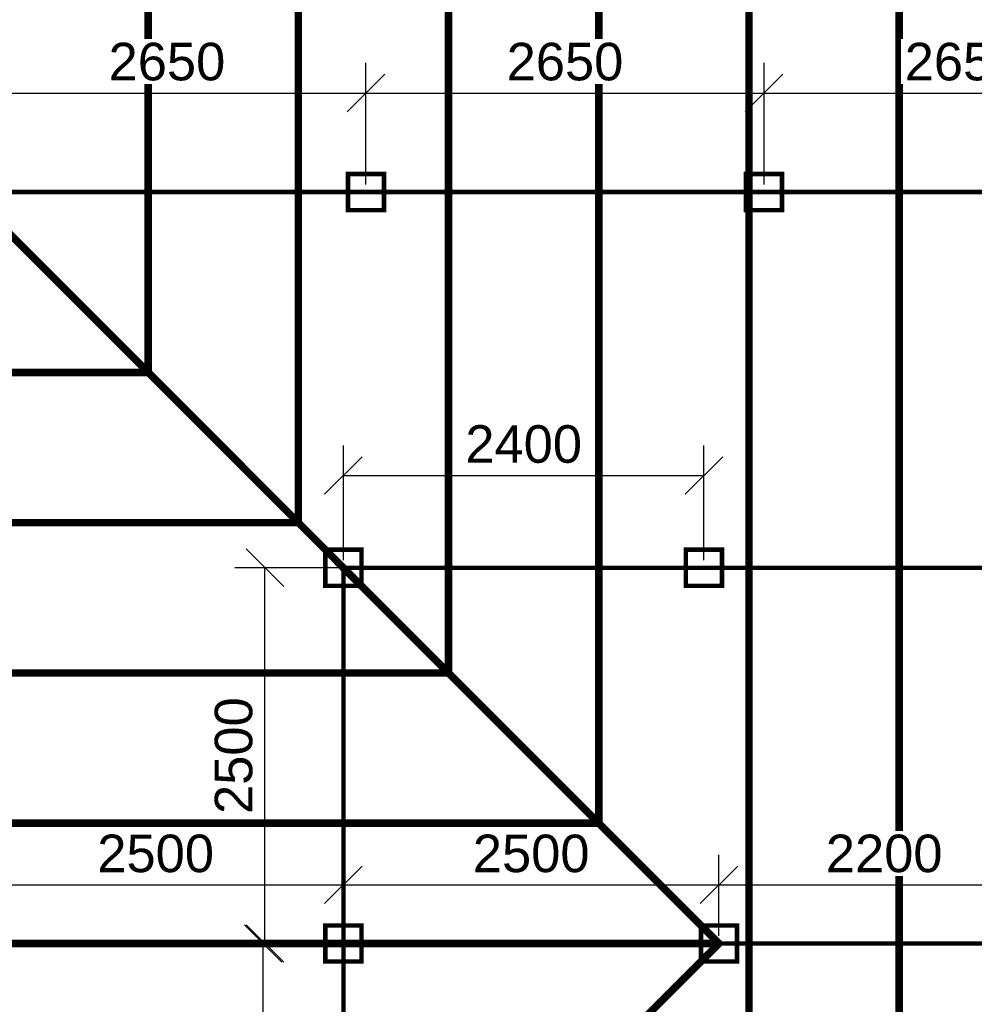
# Model space of a CAD drawing. Header units: millimetres. Extents: x 363306 to 7757304, y 1022887 to 1207196.
# Tile 683 of 1056: x 2362924 to 2369279, y 1077260 to 1083812. Entities that reach past the tile are written whole.
import ezdxf

# ---------------------------------------------------------------- set-up
doc = ezdxf.new("R2010")
doc.units = ezdxf.units.MM
doc.layers.add('0 @ 100', color=7, linetype='Continuous')
doc.layers.add('3 Стойка 150x150', color=94, linetype='Continuous', lineweight=30)
doc.styles.add('Arial Gyr', font='arial.ttf')
doc.styles.add('ViTEXT', font='isocpeur.TTF')
doc.styles.add('ГОСТ 2.304', font='isocpeui.ttf')
doc.dimstyles.new('9580548', dxfattribs={"dimtxt": 250, "dimasz": 250, "dimexe": 200, "dimexo": 50, "dimgap": 80, "dimtad": 1, "dimtxsty": 'Arial Gyr', "dimblk": 'OBLIQUE', "dimcen": 2.5, "dimadec": 0, "dimazin": 0, "dimtfac": 1, "dimtmove": 0, "dimatfit": 1, "dimldrblk": 'OBLIQUE', "dimfxl": 0, "dimarcsym": 0})

# ---------------------------------------------------------------- blocks, each defined once
blk = doc.blocks.new('_Oblique')
at = {"color": 0, "linetype": 'ByBlock', "lineweight": -2}
blk.add_line((-0.5, -0.5), (0.5, 0.5), dxfattribs=at)
blk = doc.blocks.new('*D2263')
at = {"color": 0, "lineweight": -2, "ltscale": 0.05, "transparency": 16777216}
for p, q in [((2362578.8, 1078104.7), (2362578.8, 1078254.7)), ((2365078.8, 1077716), (2365078.8, 1078254.7)), ((2362578.8, 1078054.7), (2365078.8, 1078054.7))]:
    blk.add_line(p, q, dxfattribs=at)
at = {"layer": 'Defpoints', "color": 0, "lineweight": 30, "ltscale": 0.05, "transparency": 16777216}
for p in [(2362578.8, 1078054.7), (2365078.8, 1078054.7), (2365078.8, 1077666)]:
    blk.add_point(p, dxfattribs=at)
at = {"color": 0, "lineweight": -2, "ltscale": 0.05, "transparency": 16777216, "xscale": 250, "yscale": 250, "zscale": 250, "rotation": 180}
blk.add_blockref('_Oblique', (2362578.8, 1078054.7), dxfattribs=at)
at = {"color": 0, "lineweight": -2, "ltscale": 0.05, "transparency": 16777216, "xscale": 250, "yscale": 250, "zscale": 250}
blk.add_blockref('_Oblique', (2365078.8, 1078054.7), dxfattribs=at)
at = {"color": 0, "lineweight": 0, "ltscale": 0.05, "transparency": 16777216, "insert": (2363828.8, 1078262.3), "char_height": 250, "attachment_point": 5, "style": 'Arial Gyr', "bg_fill": 3, "box_fill_scale": 1.1, "bg_fill_color": 256, "bg_fill_true_color": 13158600, "bg_fill_transparency": 0}
blk.add_mtext('2500', dxfattribs=at)
blk = doc.blocks.new('*D2264')
at = {"color": 0, "lineweight": -2, "ltscale": 0.05, "transparency": 16777216}
for p, q in [((2365078.8, 1077716), (2365078.8, 1078254.7)), ((2367578.8, 1077714.7), (2367578.8, 1078254.7)), ((2365078.8, 1078054.7), (2367578.8, 1078054.7))]:
    blk.add_line(p, q, dxfattribs=at)
at = {"layer": 'Defpoints', "color": 0, "lineweight": 30, "ltscale": 0.05, "transparency": 16777216}
for p in [(2367578.8, 1078054.7), (2365078.8, 1077666), (2367578.8, 1077664.7)]:
    blk.add_point(p, dxfattribs=at)
at = {"color": 0, "lineweight": -2, "ltscale": 0.05, "transparency": 16777216, "xscale": 250, "yscale": 250, "zscale": 250, "rotation": 180}
blk.add_blockref('_Oblique', (2365078.8, 1078054.7), dxfattribs=at)
at = {"color": 0, "lineweight": -2, "ltscale": 0.05, "transparency": 16777216, "xscale": 250, "yscale": 250, "zscale": 250}
blk.add_blockref('_Oblique', (2367578.8, 1078054.7), dxfattribs=at)
at = {"color": 0, "lineweight": 0, "ltscale": 0.05, "transparency": 16777216, "insert": (2366328.8, 1078262.3), "char_height": 250, "attachment_point": 5, "style": 'Arial Gyr', "bg_fill": 3, "box_fill_scale": 1.1, "bg_fill_color": 256, "bg_fill_true_color": 13158600, "bg_fill_transparency": 0}
blk.add_mtext('2500', dxfattribs=at)
blk = doc.blocks.new('*D2069')
at = {"color": 0, "lineweight": -2, "ltscale": 0.05, "transparency": 16777216}
for p, q in [((2362578.8, 1082714.7), (2362578.8, 1083523.6)), ((2365228.8, 1082714.7), (2365228.8, 1083523.6)), ((2362578.8, 1083323.6), (2365228.8, 1083323.6))]:
    blk.add_line(p, q, dxfattribs=at)
at = {"layer": 'Defpoints', "color": 0, "lineweight": 30, "ltscale": 0.05, "transparency": 16777216}
for p in [(2365228.8, 1083323.6), (2362578.8, 1082664.7), (2365228.8, 1082664.7)]:
    blk.add_point(p, dxfattribs=at)
at = {"color": 0, "lineweight": -2, "ltscale": 0.05, "transparency": 16777216, "xscale": 250, "yscale": 250, "zscale": 250, "rotation": 180}
blk.add_blockref('_Oblique', (2362578.8, 1083323.6), dxfattribs=at)
at = {"color": 0, "lineweight": -2, "ltscale": 0.05, "transparency": 16777216, "xscale": 250, "yscale": 250, "zscale": 250}
blk.add_blockref('_Oblique', (2365228.8, 1083323.6), dxfattribs=at)
at = {"color": 0, "lineweight": 0, "ltscale": 0.05, "transparency": 16777216, "insert": (2363903.8, 1083531.2), "char_height": 250, "attachment_point": 5, "style": 'Arial Gyr', "bg_fill": 3, "box_fill_scale": 1.1, "bg_fill_color": 256, "bg_fill_true_color": 13158600, "bg_fill_transparency": 0}
blk.add_mtext('2650', dxfattribs=at)
blk = doc.blocks.new('*D2276')
at = {"color": 0, "lineweight": -2, "ltscale": 0.05, "transparency": 16777216}
for p, q in [((2363089.3, 1077664.7), (2364744.8, 1077664.7)), ((2364544.8, 1075164.7), (2364544.8, 1077664.7)), ((2365028.8, 1075164.7), (2364344.8, 1075164.7))]:
    blk.add_line(p, q, dxfattribs=at)
at = {"layer": 'Defpoints', "color": 0, "lineweight": 30, "ltscale": 0.05, "transparency": 16777216}
for p in [(2363039.3, 1077664.7), (2364544.8, 1077664.7), (2365078.8, 1075164.7)]:
    blk.add_point(p, dxfattribs=at)
at = {"color": 0, "lineweight": -2, "ltscale": 0.05, "transparency": 16777216, "xscale": 250, "yscale": 250, "zscale": 250}
for p, rotation in [((2364544.8, 1077664.7), 90), ((2364544.8, 1075164.7), 270)]:
    blk.add_blockref('_Oblique', p, dxfattribs=dict(at, rotation=rotation))
at = {"color": 0, "lineweight": 0, "ltscale": 0.05, "transparency": 16777216, "insert": (2364337.1, 1076414.7), "char_height": 250, "attachment_point": 5, "rotation": 90, "style": 'Arial Gyr', "bg_fill": 3, "box_fill_scale": 1.1, "bg_fill_color": 256, "bg_fill_true_color": 13158600, "bg_fill_transparency": 0}
blk.add_mtext('2500', dxfattribs=at)
blk = doc.blocks.new('*D2277')
at = {"color": 0, "lineweight": -2, "ltscale": 0.05, "transparency": 16777216}
for p, q in [((2365222.1, 1080164.7), (2364356.5, 1080164.7)), ((2364556.5, 1077664.7), (2364556.5, 1080164.7)), ((2363089.3, 1077664.7), (2364756.5, 1077664.7))]:
    blk.add_line(p, q, dxfattribs=at)
at = {"layer": 'Defpoints', "color": 0, "lineweight": 30, "ltscale": 0.05, "transparency": 16777216}
for p in [(2364556.5, 1080164.7), (2365272.1, 1080164.7), (2363039.3, 1077664.7)]:
    blk.add_point(p, dxfattribs=at)
at = {"color": 0, "lineweight": -2, "ltscale": 0.05, "transparency": 16777216, "xscale": 250, "yscale": 250, "zscale": 250}
for p, rotation in [((2364556.5, 1080164.7), 90), ((2364556.5, 1077664.7), 270)]:
    blk.add_blockref('_Oblique', p, dxfattribs=dict(at, rotation=rotation))
at = {"color": 0, "lineweight": 0, "ltscale": 0.05, "transparency": 16777216, "insert": (2364348.9, 1078914.7), "char_height": 250, "attachment_point": 5, "rotation": 90, "style": 'Arial Gyr', "bg_fill": 3, "box_fill_scale": 1.1, "bg_fill_color": 256, "bg_fill_true_color": 13158600, "bg_fill_transparency": 0}
blk.add_mtext('2500', dxfattribs=at)
blk = doc.blocks.new('*D2278')
at = {"color": 0, "lineweight": -2, "ltscale": 0.05, "transparency": 16777216}
for p, q in [((2367578.8, 1077714.7), (2367578.8, 1078254.7)), ((2369778.8, 1077716), (2369778.8, 1078254.7)), ((2367578.8, 1078054.7), (2369778.8, 1078054.7))]:
    blk.add_line(p, q, dxfattribs=at)
at = {"layer": 'Defpoints', "color": 0, "lineweight": 30, "ltscale": 0.05, "transparency": 16777216}
for p in [(2369778.8, 1078054.7), (2367578.8, 1077664.7), (2369778.8, 1077666)]:
    blk.add_point(p, dxfattribs=at)
at = {"color": 0, "lineweight": -2, "ltscale": 0.05, "transparency": 16777216, "xscale": 250, "yscale": 250, "zscale": 250, "rotation": 180}
blk.add_blockref('_Oblique', (2367578.8, 1078054.7), dxfattribs=at)
at = {"color": 0, "lineweight": -2, "ltscale": 0.05, "transparency": 16777216, "xscale": 250, "yscale": 250, "zscale": 250}
blk.add_blockref('_Oblique', (2369778.8, 1078054.7), dxfattribs=at)
at = {"color": 0, "lineweight": 0, "ltscale": 0.05, "transparency": 16777216, "insert": (2368678.8, 1078262.3), "char_height": 250, "attachment_point": 5, "style": 'Arial Gyr', "bg_fill": 3, "box_fill_scale": 1.1, "bg_fill_color": 256, "bg_fill_true_color": 13158600, "bg_fill_transparency": 0}
blk.add_mtext('2200', dxfattribs=at)
blk = doc.blocks.new('*D2077')
at = {"color": 0, "lineweight": -2, "ltscale": 0.05, "transparency": 16777216}
for p, q in [((2365228.8, 1082714.7), (2365228.8, 1083523.6)), ((2367878.8, 1082714.7), (2367878.8, 1083523.6)), ((2365228.8, 1083323.6), (2367878.8, 1083323.6))]:
    blk.add_line(p, q, dxfattribs=at)
at = {"layer": 'Defpoints', "color": 0, "lineweight": 30, "ltscale": 0.05, "transparency": 16777216}
for p in [(2367878.8, 1083323.6), (2365228.8, 1082664.7), (2367878.8, 1082664.7)]:
    blk.add_point(p, dxfattribs=at)
at = {"color": 0, "lineweight": -2, "ltscale": 0.05, "transparency": 16777216, "xscale": 250, "yscale": 250, "zscale": 250, "rotation": 180}
blk.add_blockref('_Oblique', (2365228.8, 1083323.6), dxfattribs=at)
at = {"color": 0, "lineweight": -2, "ltscale": 0.05, "transparency": 16777216, "xscale": 250, "yscale": 250, "zscale": 250}
blk.add_blockref('_Oblique', (2367878.8, 1083323.6), dxfattribs=at)
at = {"color": 0, "lineweight": 0, "ltscale": 0.05, "transparency": 16777216, "insert": (2366553.8, 1083531.2), "char_height": 250, "attachment_point": 5, "style": 'Arial Gyr', "bg_fill": 3, "box_fill_scale": 1.1, "bg_fill_color": 256, "bg_fill_true_color": 13158600, "bg_fill_transparency": 0}
blk.add_mtext('2650', dxfattribs=at)
blk = doc.blocks.new('*D2078')
at = {"color": 0, "lineweight": -2, "ltscale": 0.05, "transparency": 16777216}
for p, q in [((2367878.8, 1082714.7), (2367878.8, 1083523.6)), ((2370528.8, 1082714.7), (2370528.8, 1083523.6)), ((2367878.8, 1083323.6), (2370528.8, 1083323.6))]:
    blk.add_line(p, q, dxfattribs=at)
at = {"layer": 'Defpoints', "color": 0, "lineweight": 30, "ltscale": 0.05, "transparency": 16777216}
for p in [(2370528.8, 1083323.6), (2367878.8, 1082664.7), (2370528.8, 1082664.7)]:
    blk.add_point(p, dxfattribs=at)
at = {"color": 0, "lineweight": -2, "ltscale": 0.05, "transparency": 16777216, "xscale": 250, "yscale": 250, "zscale": 250, "rotation": 180}
blk.add_blockref('_Oblique', (2367878.8, 1083323.6), dxfattribs=at)
at = {"color": 0, "lineweight": -2, "ltscale": 0.05, "transparency": 16777216, "xscale": 250, "yscale": 250, "zscale": 250}
blk.add_blockref('_Oblique', (2370528.8, 1083323.6), dxfattribs=at)
at = {"color": 0, "lineweight": 0, "ltscale": 0.05, "transparency": 16777216, "insert": (2369203.8, 1083531.2), "char_height": 250, "attachment_point": 5, "style": 'Arial Gyr', "bg_fill": 3, "box_fill_scale": 1.1, "bg_fill_color": 256, "bg_fill_true_color": 13158600, "bg_fill_transparency": 0}
blk.add_mtext('2650', dxfattribs=at)
blk = doc.blocks.new('*D2281')
at = {"color": 0, "lineweight": -2, "ltscale": 0.05, "transparency": 16777216}
for p, q in [((2365078.8, 1080214.7), (2365078.8, 1080978.9)), ((2367478.8, 1080214.7), (2367478.8, 1080978.9)), ((2365078.8, 1080778.9), (2367478.8, 1080778.9))]:
    blk.add_line(p, q, dxfattribs=at)
at = {"layer": 'Defpoints', "color": 0, "lineweight": 30, "ltscale": 0.05, "transparency": 16777216}
for p in [(2367478.8, 1080778.9), (2365078.8, 1080164.7), (2367478.8, 1080164.7)]:
    blk.add_point(p, dxfattribs=at)
at = {"color": 0, "lineweight": -2, "ltscale": 0.05, "transparency": 16777216, "xscale": 250, "yscale": 250, "zscale": 250, "rotation": 180}
blk.add_blockref('_Oblique', (2365078.8, 1080778.9), dxfattribs=at)
at = {"color": 0, "lineweight": -2, "ltscale": 0.05, "transparency": 16777216, "xscale": 250, "yscale": 250, "zscale": 250}
blk.add_blockref('_Oblique', (2367478.8, 1080778.9), dxfattribs=at)
at = {"color": 0, "lineweight": 0, "ltscale": 0.05, "transparency": 16777216, "insert": (2366278.8, 1080986.5), "char_height": 250, "attachment_point": 5, "style": 'Arial Gyr', "bg_fill": 3, "box_fill_scale": 1.1, "bg_fill_color": 256, "bg_fill_true_color": 13158600, "bg_fill_transparency": 0}
blk.add_mtext('2400', dxfattribs=at)

msp = doc.modelspace()

# ---------------------------------------------------------------- linework, layer by layer
at = {"color": 159, "lineweight": 0, "true_color": 0x22346e, "const_width": 50, "elevation": 0}
msp.add_lwpolyline([(2358978.794, 1069064.671), (2367578.794, 1077664.671), (2358978.794, 1086264.671)], dxfattribs=at)
at = {"color": 116, "lineweight": 0, "true_color": 0x136734, "const_width": 50, "elevation": 0}
for points in [[(2363778.794, 1081464.671), (2363778.794, 1086264.671)], [(2364778.794, 1080464.671), (2364778.794, 1086264.671)], [(2365778.794, 1079464.671), (2365778.794, 1086264.671)], [(2366778.794, 1078464.671), (2366778.794, 1086264.671)], [(2367778.794, 1077664.671), (2367778.794, 1086264.671)], [(2368778.794, 1077664.671), (2368778.794, 1086264.671)], [(2363778.794, 1081464.671), (2358978.794, 1081464.671)], [(2364778.794, 1080464.671), (2358978.794, 1080464.671)], [(2365778.794, 1079464.671), (2358978.794, 1079464.671)], [(2366778.794, 1078464.671), (2358978.794, 1078464.671)], [(2367578.794, 1077664.671), (2362578.794, 1077664.671)], [(2367778.794, 1077664.671), (2367778.794, 1069064.671)], [(2368778.794, 1077664.671), (2368778.794, 1069064.671)]]:
    msp.add_lwpolyline(points, dxfattribs=at)
at = {"color": 18, "lineweight": 0, "true_color": 0x000000, "const_width": 30, "elevation": 0}
for points in [[(2362578.794, 1072664.671), (2383978.794, 1072664.671), (2383978.794, 1082664.671), (2362578.794, 1082664.671)], [(2365078.794, 1075164.671), (2381478.794, 1075164.671), (2381478.794, 1080164.671), (2365078.794, 1080164.671)]]:
    msp.add_lwpolyline(points, close=True, dxfattribs=at)
msp.add_lwpolyline([(2378978.794, 1077664.671), (2367578.794, 1077664.671)], dxfattribs=at)
at = {"layer": '3 Стойка 150x150', "color": 244, "lineweight": 35, "true_color": 0x991b1e, "const_width": 30, "elevation": 0}
for points in [[(2365108.794, 1082784.671), (2365348.794, 1082784.671), (2365348.794, 1082544.671), (2365108.794, 1082544.671)], [(2367758.794, 1082784.671), (2367998.794, 1082784.671), (2367998.794, 1082544.671), (2367758.794, 1082544.671)], [(2364958.794, 1080284.671), (2365198.794, 1080284.671), (2365198.794, 1080044.671), (2364958.794, 1080044.671)], [(2367358.794, 1080284.671), (2367598.794, 1080284.671), (2367598.794, 1080044.671), (2367358.794, 1080044.671)], [(2364958.794, 1077544.671), (2365198.794, 1077544.671), (2365198.794, 1077784.671), (2364958.794, 1077784.671)], [(2367458.794, 1077784.671), (2367698.794, 1077784.671), (2367698.794, 1077544.671), (2367458.794, 1077544.671)]]:
    msp.add_lwpolyline(points, close=True, dxfattribs=at)

# ---------------------------------------------------------------- texts
at = {"color": 7, "linetype": 'Continuous', "lineweight": -3, "insert": (2337050.522, 1083049.577, 0), "char_height": 250, "width": 12330.66749, "attachment_point": 1, "style": 'ViTEXT'}
msp.add_mtext('{\\fISOCPEUR|b1|i1|c204|p34;\\C256;\\c0;       \\A1;\\H1.17391x;Состав кровли.\\A0;\\P\\pi-511.11,l511.11,t255.555;\\fISOCPEUR|b0|i1|c204|p34;\\H0.92593x;1.^I Металлические профилированные листы с полимерными покрытиями с обеих сторон по деревянным конструкциям (РСТУз 24045-94) Н35-1000-0,50 мм.\\fISOCPEUR|b1|i1|c204|p34;\\P\\pi0,l0,tz;\\fISOCPEUR|b0|i1|c204|p34;2. Цемента песчаное стяжка, толщиной 50мм, (приложения 1, пункт 71, КМК 2.01.04-2018), aрмированная сетка Ø3 АСК ( АБК ) шаг 150 х 150 мм. с устройством дефор. швов с шаг 6,0 х 6,0 м (с заполнением д.ш. герметиком).\\P3. Гидроизоляционная мембрана из профиллированная полиэтиленовая рулонная толщиной 0,45мм -1 слоя.\\P4. Утеплитель - минераловатные плиты рулонные TC 040, толщиной 100мм.\\P5. Полиэтиленовая пленка, толщиной 2 мм.\\P6. Сборная железобетонная плита покрытия - 220 мм}', dxfattribs=at)
at = {"layer": '0 @ 100', "color": 7, "insert": (761996.908, 1075986.433), "char_height": 318.940213, "width": 19697.5359, "attachment_point": 4, "style": 'ГОСТ 2.304'}
msp.add_mtext('\\pi5457.36288;{\\fISOCPEUR|b1|i1|c204|p34;Характеристика участка строительства:\\P\\pi0;\\P}Расчетная зимняя температура воздух 15 °С.\\PСкоростной напор ветра   - 38кг/м2.\\PВес снегового покрова    - 50кг/м2.\\PКлассификация зданий по функциональной пожарной опасности - Ф 4.1 \\PКоэффициент надежности по назначению - 0.95\\P\\P^IПроектом разработано подъёмник для мало мобильных граждан населения грузоподъемностью 250 кг. скоростью 0,25 см/с. Двери шахт подъёмника противопожарные с пределом огнестойкости El 30. Подъёмники оборудованы кабинами габаритами 1500х1500 мм, ширина дверей кабины обеспечивает проезд инвалидной коляски. Для экстренных случаев подъёмник оснащен дополнительным аккумулятором и механическим спуском для безопасного спуска пассажира в нулевую отметку. Так же в дверях подъёмника установлены замки датчики которые открываются с ключевыми картами, чтобы открыть двери подъёмника.\\P^IС внешней и внутренней стороны наружных стен предусмотрено обшивка из аквапанелей толщиной 12,5мм с утеплением из минераловатной ваты на кварцевой основе, А =0,040 Вт/мС, толщиной 100мм. (по теплотехническому расчету). Наружная отделка из органическое стекло.\\P^IПодрядчик обязан предоставить заказчику сертификаты соответствия и пожарной безопасности на фасадную систему и все применяемые в данной системе материалы и изделия.\\PКонструкции, изделия и материалы применены по действующим стандартам, ТУ, сертификатам. На путях эвакуации используются отделочные материалы, соответствующие требованиям п. 5.25 ШНК 2.01.02-04.\\PОтделка стен с внутренней стороны окраска водоэмульсионными красками светлых тонов. Во внутренней и наружной отделке использованы современные отделочные материалы используемые на территории Республики Узбекистан.\\P^IКрыша - скатная из металлических профилированных листов с полимерными покрытиями с обеих сторон толщ.0,55мм по металлическим конструкциям.\\P^IПо периметру наружных стен устраивается бетонная отмостка. Бетон кл.В 7,5 шириной 1000 мм, толщиной 50 мм по гравийному основанию толщиной 100 мм -150 мм.\\P^IВсе строительно-монтажные работы вести согласно указаний соответствующих строительных норм и проекта производства работ (П.П.Р.) на основании ШНК 3.01.01 - 03 и КМК 3.01.02 - 00.', dxfattribs=at)

# ---------------------------------------------------------------- next in the draw order: dimensions: what is measured, and where the dimension line sits
at = {"color": 18, "lineweight": 0, "ltscale": 0.05, "true_color": 0x000000}
for base, p1, p2, override, picture, middle in [((2365228.794, 1083323.594, 0), (2362578.794, 1082664.671, 0), (2365228.794, 1082664.671, 0), {"dimdec": 0, "dimtdec": 0, "dimfxl": 10, "dimtfill": 1, "dimarcsym": 2}, '*D2069', (2363903.794, 1083531.237, 0)), ((2365078.794, 1078054.674, 0), (2362578.794, 1078054.674, 0), (2365078.794, 1077665.974, 0), {"dimdec": 0, "dimtdec": 0, "dimtmove": 1, "dimfxl": 10, "dimtfill": 1, "dimarcsym": 2}, '*D2263', (2363828.794, 1078262.317, 0))]:
    dim = msp.add_linear_dim(base=base, p1=p1, p2=p2, dimstyle='9580548', override=override, dxfattribs=at)
    dim.commit()
    dim.dimension.update_dxf_attribs({"geometry": picture, "text_midpoint": middle})

# ---------------------------------------------------------------- next in the draw order: dimensions: what is measured, and where the dimension line sits
for base, p1, p2, override, picture, middle in [((2367878.794, 1083323.594, 0), (2365228.794, 1082664.671, 0), (2367878.794, 1082664.671, 0), {"dimdec": 0, "dimtdec": 0, "dimfxl": 10, "dimtfill": 1, "dimarcsym": 2}, '*D2077', (2366553.794, 1083531.237, 0)), ((2367578.794, 1078054.674, 0), (2365078.794, 1077665.974, 0), (2367578.794, 1077664.671, 0), {"dimdec": 0, "dimtdec": 0, "dimtmove": 1, "dimfxl": 10, "dimtfill": 1, "dimarcsym": 2}, '*D2264', (2366328.794, 1078262.317, 0))]:
    dim = msp.add_linear_dim(base=base, p1=p1, p2=p2, dimstyle='9580548', override=override, dxfattribs=at)
    dim.commit()
    dim.dimension.update_dxf_attribs({"geometry": picture, "text_midpoint": middle})

# ---------------------------------------------------------------- next in the draw order: dimensions: what is measured, and where the dimension line sits
for base, p1, p2, override, picture, middle in [((2370528.794, 1083323.594, 0), (2367878.794, 1082664.671, 0), (2370528.794, 1082664.671, 0), {"dimdec": 0, "dimtdec": 0, "dimfxl": 10, "dimtfill": 1, "dimarcsym": 2}, '*D2078', (2369203.794, 1083531.237, 0)), ((2369778.794, 1078054.674, 0), (2367578.794, 1077664.671, 0), (2369778.794, 1077665.974, 0), {"dimdec": 0, "dimtdec": 0, "dimtmove": 1, "dimfxl": 10, "dimtfill": 1, "dimarcsym": 2}, '*D2278', (2368678.794, 1078262.317, 0))]:
    dim = msp.add_linear_dim(base=base, p1=p1, p2=p2, dimstyle='9580548', override=override, dxfattribs=at)
    dim.commit()
    dim.dimension.update_dxf_attribs({"geometry": picture, "text_midpoint": middle})
dim = msp.add_linear_dim(base=(2364544.759, 1077664.671, 0), p1=(2365078.794, 1075164.671, 0), p2=(2363039.342, 1077664.671, 0), angle=90, dimstyle='9580548', override={"dimdec": 0, "dimtdec": 0, "dimfxl": 10, "dimtfill": 1, "dimarcsym": 2}, dxfattribs=at)
dim.commit()
dim.dimension.update_dxf_attribs({"geometry": '*D2276', "text_midpoint": (2364337.116, 1076414.671, 0)})

# ---------------------------------------------------------------- next in the draw order: dimensions: what is measured, and where the dimension line sits
dim = msp.add_linear_dim(base=(2364556.544, 1080164.671, 0), p1=(2363039.342, 1077664.671, 0), p2=(2365272.064, 1080164.671, 0), angle=90, dimstyle='9580548', override={"dimdec": 0, "dimtdec": 0, "dimtmove": 1, "dimfxl": 10, "dimtfill": 1, "dimarcsym": 2}, dxfattribs=at)
dim.commit()
dim.dimension.update_dxf_attribs({"geometry": '*D2277', "text_midpoint": (2364348.901, 1078914.671, 0)})

# ---------------------------------------------------------------- next in the draw order: dimensions: what is measured, and where the dimension line sits
dim = msp.add_linear_dim(base=(2367478.794, 1080778.902, 0), p1=(2365078.794, 1080164.671, 0), p2=(2367478.794, 1080164.671, 0), dimstyle='9580548', override={"dimdec": 0, "dimtdec": 0, "dimtmove": 1, "dimfxl": 10, "dimtfill": 1, "dimarcsym": 2}, dxfattribs=at)
dim.commit()
dim.dimension.update_dxf_attribs({"geometry": '*D2281', "text_midpoint": (2366278.794, 1080986.545, 0)})

doc.saveas('drawing.dxf')
